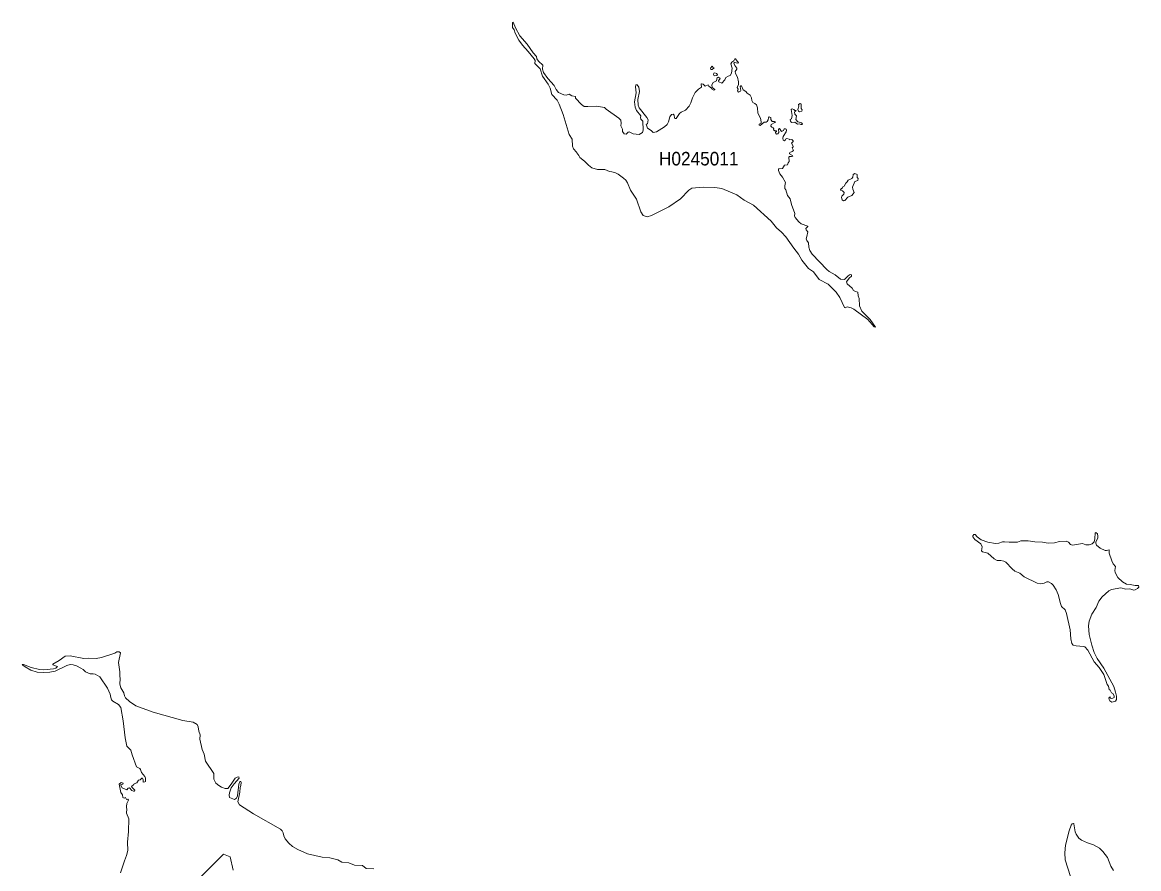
# Model space of a CAD drawing. Extents: x 369010 to 739155, y 6377141 to 6616555.
# Drawn here: x 564101 to 572340, y 6599364 to 6605611 of the extents above; entities that cross this region are included whole.
import ezdxf
from ezdxf.enums import TextEntityAlignment as Align

# ---------------------------------------------------------------- set-up
doc = ezdxf.new("R2010")
doc.units = 0
doc.header["$LTSCALE"] = 40
doc.layers.add('1', color=7, linetype='Continuous', lineweight=13)
doc.layers.add('2', color=7, linetype='Continuous')

msp = doc.modelspace()

# ---------------------------------------------------------------- linework, layer by layer
at = {"layer": '1'}
for points in [[(569198.71, 6605165.94), (569188.78, 6605148.89), (569193.25, 6605130.52), (569212.28, 6605114.97), (569211.62, 6605111.66), (569204.5, 6605109.34), (569193.08, 6605115.63), (569186.63, 6605125.72), (569168.09, 6605138.96), (569161.97, 6605148.73), (569140.78, 6605139.63), (569125.89, 6605153.53), (569114.14, 6605157.5), (569109.83, 6605153.53), (569114.47, 6605131.85), (569090.8, 6605116.62), (569066.64, 6605092.13), (569047.44, 6605052.9), (569035.85, 6605016.82), (569021.46, 6604991.33), (568995.47, 6604962.54), (568963.36, 6604948.8), (568951.28, 6604939.03), (568926.29, 6604902.29), (568916.2, 6604900.64), (568913.22, 6604905.93), (568912.55, 6604926.79), (568904.11, 6604934.23), (568891.54, 6604931.26), (568878.79, 6604913.05), (568869.36, 6604875.98), (568860.75, 6604857.28), (568840.73, 6604838.9), (568780.65, 6604802.16), (568756.48, 6604797.36), (568741.26, 6604813.58), (568715.94, 6604829.14), (568705.67, 6604858.43), (568715.27, 6604862.74), (568719.25, 6604891.53), (568711.14, 6604908.58), (568654.2, 6604979.09), (568645.1, 6605000.77), (568643.78, 6605040.32), (568655.36, 6605100.73), (568651.55, 6605133.17), (568637.98, 6605150.05), (568627.89, 6605149.72), (568625.9, 6605134.83), (568630.7, 6605091.79), (568618.78, 6605024.43), (568623.42, 6604984.05), (568633.02, 6604961.05), (568665.62, 6604920.83), (568663.97, 6604908.58), (568666.78, 6604896.83), (568681.51, 6604880.61), (568682.17, 6604815.9), (568676.88, 6604798.52), (568653.71, 6604782.14), (568608.85, 6604787.76), (568580.72, 6604802.16), (568572.61, 6604800.84), (568558.21, 6604785.94), (568541.99, 6604787.93), (568529.91, 6604804.48), (568529.41, 6604823.68), (568518.32, 6604846.68), (568520.97, 6604867.54), (568517.99, 6604888.06), (568502.6, 6604902.62), (568409.09, 6604969.98), (568398.33, 6604981.4), (568339.25, 6604992.99), (568274.87, 6604989.18), (568247.56, 6604990.67), (568228.03, 6605004.41), (568184.83, 6605051.25), (568184.67, 6605064.82), (568155.54, 6605067.8), (568136.34, 6605080.21), (568115.16, 6605073.59), (568097.94, 6605075.58), (568058.39, 6605094.11), (568041.01, 6605115.96), (568027.11, 6605144.42), (567978.95, 6605197.55), (567948.49, 6605241.41), (567939.89, 6605264.25), (567941.54, 6605295.53), (567909.43, 6605323.5), (567898.01, 6605341.54), (567894.87, 6605357.76), (567870.04, 6605387.05), (567827.84, 6605450.44), (567773.89, 6605512.17), (567739.96, 6605569.94), (567724.24, 6605611.15), (567718.61, 6605610.65), (567717.95, 6605573.25)], [(567717.95, 6605573.25), (567731.35, 6605554.71), (567738.8, 6605531.37), (567765.45, 6605478.74), (567792.09, 6605441.34), (567834.3, 6605396.49), (567878.82, 6605342.2), (567885.11, 6605330.45), (567884.44, 6605307.12), (567921.85, 6605266.73), (567941.21, 6605212.78), (567981.26, 6605154.85), (567996.49, 6605125.72), (568009.9, 6605077.23), (568047.96, 6605035.36), (568063.19, 6605006.06), (568093.81, 6604929.93), (568136.01, 6604783.63), (568157.86, 6604748.54), (568161.99, 6604697.23), (568168.12, 6604678.03), (568191.95, 6604652.71), (568192.28, 6604648.08), (568209.16, 6604627.72), (568216.61, 6604612.99), (568250.04, 6604585.68), (568278.34, 6604556.39), (568303.5, 6604537.85), (568345.7, 6604524.61), (568399, 6604525.27), (568435.41, 6604509.39), (568451.63, 6604508.39), (568478.27, 6604500.61), (568499.46, 6604490.19), (568538.18, 6604461.56), (568554.4, 6604445.34), (568566.98, 6604426.8), (568588.83, 6604373.18), (568633.68, 6604306.48), (568664.63, 6604211.98), (568682.83, 6604184.17), (568711.63, 6604176.39), (568744.24, 6604184.83), (568872.67, 6604248.22), (568957.41, 6604308.13), (569019.14, 6604372.18), (569041.98, 6604387.74), (569126.55, 6604393.2), (569210.96, 6604391.71), (569263.75, 6604383.44)], [(569744.21, 6604752.84), (569734.45, 6604749.86), (569731.47, 6604741.42), (569725.34, 6604736.79), (569716.74, 6604741.09), (569714.59, 6604756.32), (569717.4, 6604768.07), (569738.25, 6604803.16), (569741.56, 6604815.57), (569738.25, 6604823.35), (569733.78, 6604826), (569724.68, 6604824.01), (569717.73, 6604813.25), (569703.83, 6604805.47), (569688.93, 6604826.33), (569682.64, 6604822.02), (569684.63, 6604798.03), (569676.19, 6604786.94), (569667.09, 6604786.61), (569659.31, 6604795.05), (569659.97, 6604800.84), (569667.75, 6604805.8), (569666.09, 6604810.27), (569654.34, 6604810.93), (569645.9, 6604817.22), (569646.9, 6604825), (569643.09, 6604831.46), (569632.99, 6604836.92), (569626.37, 6604845.52), (569627.7, 6604857.11), (569655.34, 6604870.52), (569658.65, 6604876.31), (569651.86, 6604880.28), (569634.65, 6604880.28), (569626.37, 6604894.18), (569624.55, 6604909.08), (569613.13, 6604913.71), (569608, 6604906.93), (569605.68, 6604891.2), (569597.58, 6604879.62), (569589.63, 6604874.65), (569575.4, 6604874.65), (569547.1, 6604850.32), (569537.83, 6604852.64), (569538.66, 6604858.43), (569554.05, 6604866.54), (569554.54, 6604876.64), (569548.42, 6604902.62), (569528.56, 6604941.68), (569526.57, 6604980.74), (569519.13, 6605001.1), (569505.89, 6605013.18), (569492.81, 6605018.64), (569484.7, 6605034.03), (569483.05, 6605053.56), (569472.95, 6605073.59), (569451.6, 6605088.65), (569439.85, 6605101.56), (569421.64, 6605112.65), (569408.9, 6605142.6), (569404.1, 6605142.94), (569397.98, 6605136.65), (569403.44, 6605107.68), (569400.46, 6605102.55), (569386.56, 6605095.77), (569378.45, 6605106.19), (569383.08, 6605118.61), (569375.63, 6605130.52), (569387.22, 6605151.38), (569387.55, 6605173.06), (569378.45, 6605205.66), (569365.37, 6605234.29), (569362.89, 6605248.86), (569374.14, 6605264.75), (569373.48, 6605272.52), (569358.92, 6605292.39), (569351.64, 6605310.09), (569355.94, 6605314.23), (569380.6, 6605308.94), (569387.55, 6605313.9), (569375.8, 6605324), (569364.71, 6605342.2), (569359.25, 6605342.2), (569351.47, 6605326.48), (569337.07, 6605316.55), (569331.11, 6605303.81), (569340.22, 6605272.69), (569334.92, 6605236.78), (569326.15, 6605218.24), (569309.43, 6605214.76), (569292.22, 6605203.34), (569285.1, 6605187.46), (569263.75, 6605162.3), (569240.25, 6605172.06), (569239.59, 6605178.35), (569251.01, 6605197.55), (569239.92, 6605206.99), (569228.34, 6605202.68), (569223.87, 6605178.35), (569198.71, 6605165.94)], [(569263.75, 6604383.44), (569373.81, 6604336.77), (569429.09, 6604297.38), (569497.28, 6604262.29), (569627.37, 6604144.28), (569668.08, 6604095.46), (569704.49, 6604063.35), (569736.6, 6604028.93), (569793.86, 6603944.36), (569829.61, 6603900.83), (569852.95, 6603855.31), (569902.43, 6603795.24), (569940.17, 6603770.41), (569983.03, 6603712.32), (570047.42, 6603677.4), (570107.16, 6603618.97), (570133.64, 6603580.25), (570167.74, 6603506.76), (570173.86, 6603503.95), (570189.09, 6603510.07), (570217.06, 6603503.95), (570237.91, 6603493.19), (570340.03, 6603418.05), (570386.53, 6603364.1), (570398.45, 6603360.46), (570358.89, 6603417.39), (570296.33, 6603479.45), (570280.11, 6603519.18), (570276.31, 6603571.81), (570270.51, 6603592.33), (570267.87, 6603618.97), (570251.15, 6603623.44), (570236.26, 6603632.55), (570224.17, 6603649.43), (570189.09, 6603681.7), (570184.62, 6603694.44), (570202.16, 6603722.25), (570219.37, 6603736.32), (570220.04, 6603747.74), (570210.93, 6603749.23), (570195.38, 6603739.46), (570168.73, 6603713.15), (570138.11, 6603714.97), (570099.71, 6603747.41), (570056.52, 6603770.74), (570037.98, 6603785.47), (569930.07, 6603898.84), (569913.52, 6603926.15), (569904.42, 6603952.13), (569903.1, 6603984.57), (569890.02, 6604001.62), (569884.89, 6604013.87), (569891.01, 6604030.09), (569897.3, 6604063.68), (569885.88, 6604079.9), (569884.23, 6604088.67), (569897.63, 6604103.24), (569897.63, 6604106.88), (569848.81, 6604124.75), (569830.6, 6604139.32), (569803.96, 6604171.26), (569800.65, 6604181.69), (569802.97, 6604200.56), (569777.64, 6604265.43), (569767.55, 6604309.46), (569748.35, 6604333.12), (569735.61, 6604373.51), (569728.82, 6604385.75), (569727.83, 6604403.96), (569734.12, 6604428.79), (569711.61, 6604467.35), (569691.75, 6604492.34), (569680.99, 6604517.83), (569681.65, 6604527.92), (569684.96, 6604530.74), (569711.28, 6604531.07), (569725.51, 6604556.72), (569749.01, 6604558.71), (569753.48, 6604574.59), (569760.76, 6604584.03), (569758.11, 6604616.63), (569761.92, 6604621.1), (569777.31, 6604620.11), (569787.08, 6604624.41), (569785.75, 6604629.21), (569763.58, 6604640.3), (569761.76, 6604644.27), (569766.22, 6604651.39), (569782.77, 6604656.85), (569791.21, 6604664.13), (569782.77, 6604683.83), (569790.22, 6604690.94), (569790.88, 6604697.56), (569777.97, 6604719.91), (569789.23, 6604732.32), (569789.23, 6604737.45), (569780.46, 6604745.39), (569762.91, 6604743.08), (569759.44, 6604748.87), (569744.21, 6604752.84)], [(571719.5, 6601768.31), (571671.17, 6601767.65), (571631.12, 6601773.6), (571573.2, 6601775.92), (571524.21, 6601785.02), (571471.25, 6601782.71), (571445.59, 6601774.27), (571385.18, 6601773.27), (571349.6, 6601777.74), (571335.2, 6601776.58), (571308.89, 6601767.32), (571282.57, 6601765.33), (571226.63, 6601774.6), (571177.97, 6601791.31), (571149.01, 6601812.33), (571131.96, 6601831.37), (571122.86, 6601829.71), (571116.57, 6601819.62), (571116.9, 6601812.33), (571129.65, 6601794.62), (571174.33, 6601762.02), (571185.26, 6601739.35), (571180.95, 6601709.72), (571186.91, 6601701.94), (571226.96, 6601693.67), (571272.97, 6601651.96), (571296.31, 6601638.72), (571322.62, 6601639.38), (571344.64, 6601633.75), (571358.87, 6601626.64), (571407.2, 6601576.32), (571425.9, 6601561.1), (571461.81, 6601544.38), (571493.59, 6601518.07), (571590.91, 6601470.73), (571617.22, 6601466.1), (571643.54, 6601470.73), (571661.24, 6601480.99), (571674.48, 6601480.33), (571697.49, 6601469.41), (571709.24, 6601456.66), (571731.91, 6601421.74), (571746.15, 6601388.97), (571762.2, 6601322.44), (571770.48, 6601300.43), (571797.12, 6601275.77), (571808.21, 6601248.13), (571834.86, 6601127.81), (571839.16, 6601059.46), (571847.44, 6601026.69), (571856.87, 6601014.11), (571878.72, 6601009.31), (571932.51, 6601005.17), (571943.1, 6601001.36), (571965.44, 6600976.7), (572011.78, 6600891.8), (572048.19, 6600849.76), (572083.45, 6600796.47), (572107.44, 6600724.14), (572117.21, 6600712.39), (572123.17, 6600687.4), (572130.12, 6600681.11), (572139.05, 6600662.41), (572150.14, 6600656.12), (572157.76, 6600640.56), (572158.75, 6600627.16), (572148.16, 6600621.53), (572137.57, 6600620.37), (572130.61, 6600624.68), (572128.63, 6600632.62), (572123.33, 6600630.97), (572119.86, 6600623.19), (572121.84, 6600611.77), (572127.8, 6600601.84), (572140.71, 6600592.9), (572169.18, 6600601.17), (572176.46, 6600613.09), (572176.13, 6600637.09), (572169.18, 6600667.54), (572156.43, 6600709.08), (572082.12, 6600845.13), (572033.79, 6600914.8), (572011.78, 6600959.49), (571993.08, 6601014.77), (571975.21, 6601091.73), (571968.75, 6601156.11), (571974.54, 6601191.03), (571994.74, 6601241.68), (572026.18, 6601292.32), (572045.21, 6601338), (572070.87, 6601369.78), (572118.86, 6601414.3), (572138.72, 6601424.72), (572209.06, 6601437.3), (572245.14, 6601428.03), (572274.11, 6601429.03), (572304.72, 6601420.09), (572313.5, 6601421.41), (572331.37, 6601431.34), (572339.81, 6601442.1)], [(572339.81, 6601442.1), (572339.15, 6601453.35), (572314.16, 6601453.02), (572278.08, 6601462.62), (572249.78, 6601465.11), (572219.82, 6601481.66), (572186.06, 6601512.11), (572165.87, 6601551.33), (572164.05, 6601565.07), (572168.85, 6601594.03), (572151.47, 6601614.39), (572140.71, 6601636.07), (572121.84, 6601693.34), (572121.51, 6601717), (572103.14, 6601711.38), (572092.05, 6601712.37), (572054.81, 6601730.08), (572029.16, 6601751.92), (572022.54, 6601765.99), (572023.53, 6601774.27), (572037.77, 6601805.38), (572039.42, 6601817.63), (572035.45, 6601834.68), (572024.53, 6601844.28), (572019.89, 6601843.94), (572017.41, 6601798.6), (572011.78, 6601775.92), (571996.06, 6601762.35), (571974.21, 6601754.08), (571950.21, 6601754.08), (571924.23, 6601765), (571850.58, 6601752.92), (571837.51, 6601758.05), (571821.12, 6601774.6), (571803.58, 6601781.05), (571756.57, 6601778.4), (571719.5, 6601768.31)], [(566095.51, 6599528.21), (566067.87, 6599553.04), (566041.56, 6599585.15), (566029.97, 6599606.66), (566026.66, 6599628.01), (566019.88, 6599643.4), (566006.47, 6599654.49), (565806.21, 6599767.86), (565704.09, 6599836.38), (565691.85, 6599857.9), (565707.57, 6599928.07), (565707.9, 6599962.99), (565713.86, 6599978.55), (565715.84, 6599999.9), (565713.03, 6600006.35), (565706.25, 6600006.35), (565699.96, 6599987.32), (565689.53, 6599901.09), (565681.42, 6599884.87), (565667.68, 6599875.44), (565629.12, 6599889.84), (565626.8, 6599905.73), (565630.44, 6599924.59), (565643.19, 6599961.34), (565664.04, 6599990.8), (565700.95, 6600033.16), (565698.63, 6600041.27), (565686.88, 6600040.28), (565671.65, 6600031.01), (565642.86, 6599986.99), (565619.02, 6599957.03), (565598.17, 6599956.04), (565572.19, 6599964.98), (565550.67, 6599977.39), (565528.66, 6599995.6), (565515.58, 6600025.22), (565515.09, 6600065.44), (565453.52, 6600158.62), (565442.76, 6600209.26), (565427.21, 6600243.19), (565411.65, 6600319.16), (565412.64, 6600352.92), (565403.54, 6600378.41), (565398.9, 6600412.17), (565391.46, 6600427.4), (565362.82, 6600445.27), (565286.86, 6600458.68), (565067.07, 6600519.42), (564938.14, 6600565.76), (564892.46, 6600597.04), (564863.17, 6600625.67), (564856.38, 6600639.08), (564850.92, 6600662.41), (564827.75, 6600699.48), (564820.3, 6600724.81), (564824.27, 6600767.18), (564820.63, 6600784.06), (564820.63, 6600817.82), (564810.54, 6600885.51), (564824.61, 6600958), (564815.01, 6600965.78), (564799.12, 6600963.79), (564784.06, 6600953.7), (564684.75, 6600922.91), (564645.7, 6600915.96), (564592.73, 6600918.11), (564555.99, 6600915.96), (564455.2, 6600935.49), (564416.97, 6600932.02), (564373.28, 6600901.07), (564325.94, 6600873.1), (564326.77, 6600868.46), (564360.7, 6600857.21), (564347.62, 6600843.8), (564332.4, 6600839.33), (564258.91, 6600832.71), (564228.29, 6600833.71), (564165.9, 6600848.44), (564110.29, 6600872.1), (564101.19, 6600871.77), (564105.49, 6600864.99), (564121.71, 6600852.91), (564164.58, 6600830.23), (564211.41, 6600815.17), (564258.25, 6600812.03), (564305.09, 6600814.51), (564344.15, 6600822.45), (564429.88, 6600864), (564453.38, 6600871.44), (564476.72, 6600869.13), (564500.05, 6600861.68), (564533.98, 6600843.8), (564549.04, 6600835.2), (564567.58, 6600817.98), (564585.29, 6600808.39), (564600.84, 6600802.92), (564624.35, 6600802.92), (564639.9, 6600798.62), (564673, 6600779.09), (564730.27, 6600695.68)], [(564730.27, 6600695.68), (564749.8, 6600651.65), (564753.27, 6600626.99), (564759.56, 6600609.78), (564769.33, 6600600.02), (564809.88, 6600576.18), (564828.41, 6600552.85), (564845.62, 6600455.7), (564859.69, 6600330.91), (564873.26, 6600268.51), (564902.89, 6600237.89), (564911.66, 6600203.47), (564944.43, 6600116.91), (564967.27, 6600102.35), (564972.73, 6600094.9), (564979.52, 6600073.71), (565005.34, 6600045.08), (565010.14, 6600033.16), (565010.47, 6600008.34), (565006.16, 6600004.2), (564991.93, 6600002.55), (564993.25, 6600019.43), (564988.62, 6600033.16), (564983.32, 6600032.17), (564971.41, 6600018.77), (564958.5, 6600017.11)], [(564958.5, 6600017.11), (564945.75, 6599998.41), (564925.56, 6599991.46), (564924.4, 6599984.34), (564908.02, 6599971.6), (564911, 6599962), (564932.18, 6599943.46), (564930.2, 6599936.51), (564921.76, 6599936.51), (564910.01, 6599942.14), (564891.47, 6599960.01), (564882.7, 6599957.7), (564871.28, 6599946.61), (564838.84, 6599961.34), (564827.75, 6599978.55), (564829.07, 6599985.33), (564843.97, 6599988.64), (564845.29, 6599996.42), (564831.39, 6600001.22), (564816.99, 6599986.99), (564828.08, 6599926.41), (564840.82, 6599908.37), (564843.14, 6599889.18), (564851.91, 6599884.87), (564861.84, 6599890.34), (564870.12, 6599874.78), (564880.38, 6599876.43), (564884.68, 6599870.31), (564872.6, 6599843.99), (564868.79, 6599824.13), (564872.93, 6599796.33), (564869.79, 6599784.41), (564870.62, 6599773.65), (564886.01, 6599732.78), (564884.35, 6599639.1), (564876.9, 6599560.49), (564879.72, 6599498.09), (564869.79, 6599460.36), (564854.23, 6599422.79), (564825.76, 6599332.92)], [(572154.12, 6599350.96), (572133.43, 6599382.07), (572109.1, 6599447.28), (572074.51, 6599491.64), (572051.5, 6599515.96), (572005.82, 6599540.29), (571961.8, 6599555.35), (571919.1, 6599574.88), (571898.91, 6599590.28), (571878.55, 6599617.58), (571870.44, 6599635.96), (571861.84, 6599693.88), (571858.86, 6599696.7), (571849.59, 6599696.03), (571841.81, 6599685.28), (571827.25, 6599643.9), (571800.1, 6599538.64), (571794.14, 6599481.37), (571798.45, 6599428.91), (571837.84, 6599305.94)], [(565320.12, 6599205.31), (565585.76, 6599471.78), (565633.92, 6599450.59), (565658.25, 6599353.44)], [(565658.25, 6599353.44), (565633.92, 6599450.59), (565585.76, 6599471.78), (565320.12, 6599205.31)], [(566695.63, 6599363.2), (566639.36, 6599366.35), (566611.72, 6599387.2), (566551.97, 6599389.52), (566510.93, 6599408.06), (566459.62, 6599410.87), (566429, 6599428.25), (566370.58, 6599444.14), (566313.31, 6599448.94), (566206.07, 6599474.26), (566134.57, 6599504.55), (566095.51, 6599528.21)]]:
    msp.add_lwpolyline(points, dxfattribs=at)
for points in [[(569193.25, 6605288.58), (569180.67, 6605272.52), (569183.48, 6605262.93), (569191.59, 6605263.42), (569206.82, 6605274.84), (569198.21, 6605279.64)], [(569225.85, 6605218.41), (569231.15, 6605226.18), (569225.03, 6605234.46), (569211.12, 6605239.09), (569205.5, 6605234.96), (569203.01, 6605227.01), (569207.65, 6605216.25)], [(569840.87, 6605012.19), (569829.12, 6605005.24), (569832.43, 6604993.49), (569824.32, 6604967.83), (569828.12, 6604954.92), (569837.72, 6604949.63), (569852.78, 6604956.08), (569856.42, 6604965.68), (569848.48, 6604975.28), (569849.97, 6605006.39)], [(569821.17, 6604859.26), (569837.72, 6604860.75), (569846.82, 6604855.95), (569853.78, 6604857.61), (569858.57, 6604862.9), (569852.12, 6604869.85), (569823.82, 6604877.47), (569808.76, 6604894.02), (569814.22, 6604920.17), (569802.97, 6604933.57), (569800.32, 6604950.62), (569810.41, 6604955.58), (569811.57, 6604960.88), (569801.97, 6604961.38), (569794.36, 6604968.33), (569781.62, 6604972.63), (569774, 6604966.67), (569783.77, 6604924.47), (569777.81, 6604899.81), (569768.21, 6604892.86), (569770.36, 6604880.61), (569778.31, 6604872.01), (569802.47, 6604873.66)], [(570245.19, 6604495.32), (570233.44, 6604487.87), (570231.29, 6604469.17), (570222.19, 6604457.42), (570197.03, 6604445.67), (570189.58, 6604432.76), (570177.83, 6604423.16), (570166.58, 6604402.8), (570156.48, 6604398), (570153.67, 6604388.4), (570143.08, 6604381.95), (570138.77, 6604375.49), (570141.92, 6604369.2), (570153.67, 6604367.05), (570166.08, 6604355.8), (570164.92, 6604342.39), (570148.37, 6604326.84), (570145.72, 6604317.24), (570151.02, 6604301.68), (570160.62, 6604293.73), (570171.38, 6604295.89), (570193.39, 6604319.88), (570223.35, 6604332.79), (570239.9, 6604355.8), (570229.63, 6604380.29), (570228.64, 6604394.86), (570244.7, 6604435.41), (570266.54, 6604444.01), (570269.85, 6604457.42), (570261.25, 6604464.87), (570261.25, 6604488.37)]]:
    msp.add_lwpolyline(points, close=True, dxfattribs=at)

# ---------------------------------------------------------------- texts
at = {"layer": '2', "width": 0.95}
msp.add_text('H0245011', height=100, dxfattribs=at).set_placement((569092.91, 6604554.8), align=Align.CENTER)

doc.saveas('drawing.dxf')
